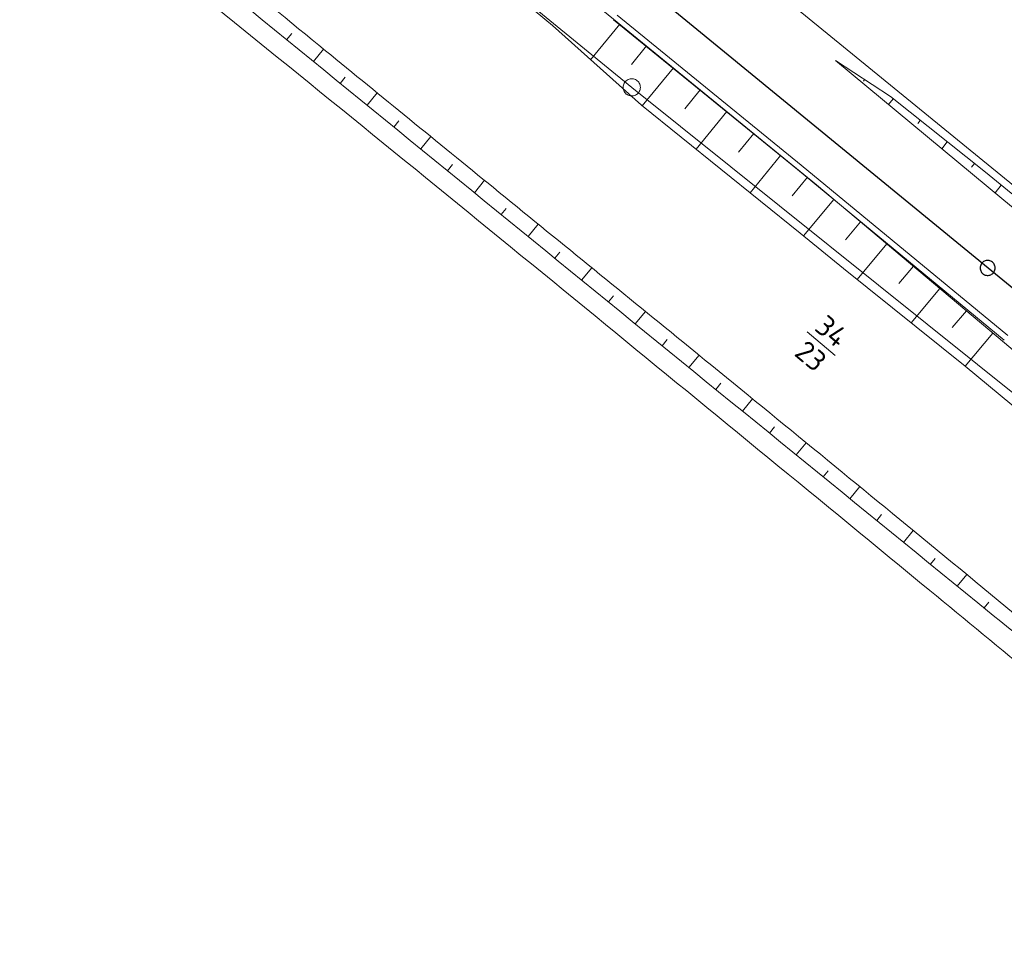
# Model space of a CAD drawing. Header units: metres. Extents: x 3425540 to 3446143, y 5432760 to 5444637.
# Tile 601 of 656: x 3442637 to 3442723, y 5437643 to 5437723. Entities that reach past the tile are written whole.
import ezdxf
from ezdxf.enums import TextEntityAlignment as Align

# ---------------------------------------------------------------- set-up
doc = ezdxf.new("R2010")
doc.units = ezdxf.units.M
for name, color, linetype, lineweight in [('B_Bestand', 9, 'Continuous', 18), ('B_Böschung', 9, 'Continuous', 18), ('B_Flurgrenzen', 9, 'Continuous', 18), ('B_Gleisachse', 9, 'Continuous', 25), ('B_Kilometrierung', 9, 'Continuous', 25), ('Bestand Kabeltröge', 9, 'Continuous', 18)]:
    doc.layers.add(name, color=color, linetype=linetype, lineweight=lineweight)
doc.styles.get("Standard").update_dxf_attribs({"font": 'isocpeur.ttf'})

msp = doc.modelspace()

# ---------------------------------------------------------------- linework, layer by layer
at = {"layer": 'B_Bestand'}
msp.add_line((3442705.72, 5437696.193), (3442708.156, 5437694.149), dxfattribs=at)
at = {"layer": 'B_Böschung'}
for p, q in [((3442689.47, 5437722.871), (3442686.943, 5437719.779)), ((3442660.578, 5437721.515), (3442661.021, 5437722.06)), ((3442662.904, 5437719.62), (3442663.782, 5437720.699)), ((3442691.793, 5437720.973), (3442690.487, 5437719.374)), ((3442694.116, 5437719.075), (3442691.421, 5437715.776)), ((3442665.23, 5437717.725), (3442665.668, 5437718.264)), ((3442710.684, 5437718.059), (3442710.591, 5437717.918)), ((3442696.439, 5437717.177), (3442695.098, 5437715.535)), ((3442667.556, 5437715.831), (3442668.431, 5437716.906)), ((3442713.176, 5437716.391), (3442712.781, 5437715.885)), ((3442698.763, 5437715.28), (3442696.094, 5437712.012)), ((3442669.882, 5437713.936), (3442670.319, 5437714.473)), ((3442715.524, 5437714.523), (3442715.306, 5437714.248)), ((3442672.207, 5437712.041), (3442673.081, 5437713.114)), ((3442701.086, 5437713.382), (3442699.758, 5437711.756)), ((3442717.871, 5437712.654), (3442717.397, 5437712.059)), ((3442703.41, 5437711.484), (3442700.768, 5437708.249)), ((3442674.533, 5437710.146), (3442674.97, 5437710.683)), ((3442720.218, 5437710.785), (3442719.962, 5437710.464)), ((3442676.859, 5437708.252), (3442677.732, 5437709.324)), ((3442705.733, 5437709.586), (3442704.419, 5437707.976)), ((3442722.551, 5437708.9), (3442722.009, 5437708.234)), ((3442708.039, 5437707.667), (3442705.399, 5437704.515)), ((3442679.185, 5437706.357), (3442679.622, 5437706.893)), ((3442681.512, 5437704.462), (3442682.386, 5437705.535)), ((3442710.336, 5437705.737), (3442709.028, 5437704.179)), ((3442712.633, 5437703.807), (3442710.052, 5437700.735)), ((3442683.838, 5437702.568), (3442684.275, 5437703.104)), ((3442686.164, 5437700.673), (3442687.039, 5437701.747)), ((3442714.93, 5437701.877), (3442713.661, 5437700.367)), ((3442717.227, 5437699.947), (3442714.733, 5437696.979)), ((3442688.49, 5437698.778), (3442688.928, 5437699.316)), ((3442690.816, 5437696.883), (3442691.692, 5437697.959)), ((3442719.524, 5437698.017), (3442718.298, 5437696.559)), ((3442721.82, 5437696.087), (3442719.414, 5437693.223)), ((3442693.142, 5437694.989), (3442693.58, 5437695.527)), ((3442695.468, 5437693.094), (3442696.343, 5437694.168)), ((3442697.794, 5437691.199), (3442698.23, 5437691.735)), ((3442700.12, 5437689.304), (3442700.989, 5437690.372)), ((3442702.446, 5437687.41), (3442702.879, 5437687.942)), ((3442704.772, 5437685.515), (3442705.635, 5437686.575)), ((3442707.098, 5437683.621), (3442707.526, 5437684.148)), ((3442709.424, 5437681.727), (3442710.275, 5437682.772)), ((3442711.75, 5437679.832), (3442712.173, 5437680.351)), ((3442714.075, 5437677.937), (3442714.916, 5437678.969)), ((3442716.401, 5437676.042), (3442716.817, 5437676.552)), ((3442718.727, 5437674.148), (3442719.548, 5437675.155)), ((3442721.055, 5437672.255), (3442721.456, 5437672.751))]:
    msp.add_line(p, q, dxfattribs=at)
for points in [[(3442661.469, 5437745.497), (3442679.503, 5437731.013), (3442706.537, 5437708.929), (3442722.836, 5437695.234), (3442735.977, 5437684.072), (3442740.192, 5437680.662), (3442745.214, 5437677.215), (3442751.801, 5437672.459), (3442757.299, 5437668.059), (3442763.53, 5437662.962), (3442767.554, 5437659.158), (3442770.229, 5437656.701), (3442772.393, 5437654.575), (3442772.869, 5437653.841), (3442773.089, 5437653.291), (3442773.053, 5437652.484), (3442772.833, 5437651.568)], [(3442657.193, 5437744.719), (3442666.539, 5437736.909), (3442683.641, 5437722.736), (3442691.338, 5437715.843), (3442705.105, 5437704.755), (3442708.86, 5437701.691), (3442719.416, 5437693.221), (3442728.348, 5437685.825)], [(3442708.175, 5437719.704), (3442712.933, 5437716.585), (3442721.179, 5437710.02), (3442734.33, 5437699.287), (3442744.134, 5437691.285), (3442760.647, 5437678.136), (3442778.159, 5437664.282), (3442795.71, 5437650.075), (3442797.291, 5437648.542)], [(3442708.175, 5437719.704), (3442722.777, 5437707.598), (3442740.609, 5437692.967), (3442760.319, 5437676.741), (3442776.833, 5437663.674), (3442792.873, 5437650.872), (3442796.77, 5437647.63)]]:
    msp.add_lwpolyline(points, dxfattribs=at)
for points, knots in [([(3442766.667, 5437631.646), (3442764.171, 5437633.949), (3442761.675, 5437636.252), (3442759.179, 5437638.555), (3442751.472, 5437645.666), (3442742.947, 5437651.837), (3442734.856, 5437658.508), (3442728.686, 5437663.595), (3442722.521, 5437668.687), (3442716.348, 5437673.77), (3442706.993, 5437681.473), (3442697.614, 5437689.144), (3442688.238, 5437696.82), (3442668.682, 5437712.832), (3442649.052, 5437728.753), (3442629.268, 5437744.485), (3442626.057, 5437747.039), (3442622.739, 5437749.456), (3442619.514, 5437751.991), (3442610.658, 5437758.952), (3442601.871, 5437766.003), (3442593.024, 5437772.975), (3442585.096, 5437779.224), (3442577.029, 5437785.297), (3442569.12, 5437791.571), (3442564.031, 5437795.609), (3442559.213, 5437799.978), (3442554.176, 5437804.081), (3442551.841, 5437805.983), (3442549.493, 5437807.866), (3442547.111, 5437809.71), (3442543.731, 5437812.327), (3442540.297, 5437814.87), (3442536.855, 5437817.404), (3442534.802, 5437818.915), (3442532.67, 5437820.314), (3442530.62, 5437821.83), (3442529.033, 5437823.004), (3442527.473, 5437824.217), (3442525.993, 5437825.521), (3442524.019, 5437827.262), (3442522.045, 5437829.003), (3442520.073, 5437830.745), (3442518.822, 5437831.85), (3442517.572, 5437832.955), (3442516.321, 5437834.06), (3442514.283, 5437835.861), (3442512.121, 5437837.52), (3442510.131, 5437839.376), (3442508.502, 5437840.895), (3442507.018, 5437842.558), (3442505.442, 5437844.13), (3442504.054, 5437845.515), (3442502.66, 5437846.892), (3442501.252, 5437848.258), (3442499.809, 5437849.659), (3442498.252, 5437850.923), (3442496.688, 5437852.199), (3442495.451, 5437853.209), (3442494.154, 5437854.099), (3442492.749, 5437854.889), (3442490.997, 5437855.874), (3442489.161, 5437856.568), (3442487.246, 5437857.141), (3442485.697, 5437857.605), (3442484.154, 5437858.063), (3442482.557, 5437858.204), (3442480.003, 5437858.43), (3442477.445, 5437858.605), (3442474.892, 5437858.824), (3442473.266, 5437858.964), (3442471.641, 5437859.129), (3442470.015, 5437859.262), (3442467.357, 5437859.48), (3442464.674, 5437859.323), (3442462.012, 5437859.074), (3442460.689, 5437858.951), (3442459.379, 5437858.753), (3442458.073, 5437858.511), (3442456.579, 5437858.235), (3442455.136, 5437857.715), (3442453.633, 5437857.51), (3442451.929, 5437857.278), (3442450.211, 5437857.156), (3442448.506, 5437856.947), (3442447.108, 5437856.776), (3442445.718, 5437856.533), (3442444.317, 5437856.384), (3442443.467, 5437856.294), (3442442.608, 5437856.351), (3442441.753, 5437856.322), (3442441.313, 5437856.308), (3442440.877, 5437856.346), (3442440.44, 5437856.197), (3442440.29, 5437856.146), (3442440.229, 5437855.958), (3442440.19, 5437855.821), (3442440.14, 5437855.646), (3442440.148, 5437855.411), (3442440.315, 5437855.258), (3442440.51, 5437855.08), (3442440.716, 5437855.029), (3442440.94, 5437855.008), (3442441.565, 5437854.95), (3442442.193, 5437854.889), (3442442.816, 5437854.946), (3442443.65, 5437855.023), (3442444.483, 5437855.124), (3442445.317, 5437855.196), (3442446.67, 5437855.313), (3442448.037, 5437855.304), (3442449.381, 5437855.509), (3442450.344, 5437855.657), (3442451.3, 5437855.838), (3442452.258, 5437856.009), (3442453.3, 5437856.196), (3442454.342, 5437856.383), (3442455.384, 5437856.572), (3442456.828, 5437856.835), (3442458.253, 5437857.176), (3442459.698, 5437857.448), (3442461.373, 5437857.764), (3442463.063, 5437857.962), (3442464.763, 5437858.073), (3442465.763, 5437858.139), (3442466.764, 5437858.151), (3442467.764, 5437858.136), (3442469.911, 5437858.104), (3442472.059, 5437858.039), (3442474.205, 5437857.886), (3442476.194, 5437857.745), (3442478.168, 5437857.518), (3442480.145, 5437857.26), (3442481.509, 5437857.082), (3442482.859, 5437856.844), (3442484.209, 5437856.572), (3442485.739, 5437856.264), (3442487.228, 5437855.827), (3442488.711, 5437855.321), (3442490.275, 5437854.787), (3442491.762, 5437854.121), (3442493.213, 5437853.319), (3442494.05, 5437852.856), (3442494.847, 5437852.353), (3442495.589, 5437851.756), (3442496.838, 5437850.751), (3442498.054, 5437849.726), (3442499.215, 5437848.628), (3442500.458, 5437847.452), (3442501.694, 5437846.272), (3442502.904, 5437845.063), (3442504.574, 5437843.396), (3442506.165, 5437841.654), (3442507.844, 5437839.996), (3442509.366, 5437838.493), (3442510.915, 5437837.018), (3442512.533, 5437835.618), (3442515.533, 5437833.023), (3442518.554, 5437830.455), (3442521.576, 5437827.885), (3442523.819, 5437825.978), (3442526.029, 5437824.033), (3442528.329, 5437822.193), (3442531.792, 5437819.423), (3442535.521, 5437817.009), (3442539.085, 5437814.374), (3442542.045, 5437812.186), (3442545.032, 5437810.035), (3442547.933, 5437807.767), (3442551.39, 5437805.066), (3442554.743, 5437802.24), (3442558.125, 5437799.448), (3442563.135, 5437795.313), (3442568.032, 5437791.041), (3442573.069, 5437786.938), (3442576.209, 5437784.38), (3442579.597, 5437782.138), (3442582.792, 5437779.652), (3442586.452, 5437776.805), (3442589.909, 5437773.693), (3442593.609, 5437770.895), (3442597.457, 5437767.986), (3442601.506, 5437765.348), (3442605.364, 5437762.451), (3442608.081, 5437760.411), (3442610.781, 5437758.349), (3442613.475, 5437756.279), (3442615.37, 5437754.823), (3442617.123, 5437753.176), (3442619.103, 5437751.838), (3442620.77, 5437750.712), (3442622.438, 5437749.586), (3442624.105, 5437748.46)], [0, 0, 0, 0, 0.016185, 0.016185, 0.016185, 0.066162, 0.066162, 0.066162, 0.10427, 0.10427, 0.10427, 0.162018, 0.162018, 0.162018, 0.282471, 0.282471, 0.282471, 0.302023, 0.302023, 0.302023, 0.355708, 0.355708, 0.355708, 0.403818, 0.403818, 0.403818, 0.434778, 0.434778, 0.434778, 0.449128, 0.449128, 0.449128, 0.469496, 0.469496, 0.469496, 0.481642, 0.481642, 0.481642, 0.491045, 0.491045, 0.491045, 0.503587, 0.503587, 0.503587, 0.51154, 0.51154, 0.51154, 0.524502, 0.524502, 0.524502, 0.53511, 0.53511, 0.53511, 0.544454, 0.544454, 0.544454, 0.554033, 0.554033, 0.554033, 0.56161, 0.56161, 0.56161, 0.571056, 0.571056, 0.571056, 0.578694, 0.578694, 0.578694, 0.59091, 0.59091, 0.59091, 0.598688, 0.598688, 0.598688, 0.611405, 0.611405, 0.611405, 0.617726, 0.617726, 0.617726, 0.624956, 0.624956, 0.624956, 0.63315, 0.63315, 0.63315, 0.639864, 0.639864, 0.639864, 0.643939, 0.643939, 0.643939, 0.646034, 0.646034, 0.646034, 0.646751, 0.646751, 0.646751, 0.647667, 0.647667, 0.647667, 0.648737, 0.648737, 0.648737, 0.651719, 0.651719, 0.651719, 0.655711, 0.655711, 0.655711, 0.662186, 0.662186, 0.662186, 0.666825, 0.666825, 0.666825, 0.671871, 0.671871, 0.671871, 0.678864, 0.678864, 0.678864, 0.686971, 0.686971, 0.686971, 0.691739, 0.691739, 0.691739, 0.701979, 0.701979, 0.701979, 0.711468, 0.711468, 0.711468, 0.718015, 0.718015, 0.718015, 0.725438, 0.725438, 0.725438, 0.733265, 0.733265, 0.733265, 0.737783, 0.737783, 0.737783, 0.74539, 0.74539, 0.74539, 0.75354, 0.75354, 0.75354, 0.764782, 0.764782, 0.764782, 0.774972, 0.774972, 0.774972, 0.793874, 0.793874, 0.793874, 0.807904, 0.807904, 0.807904, 0.829029, 0.829029, 0.829029, 0.846571, 0.846571, 0.846571, 0.86747, 0.86747, 0.86747, 0.89843, 0.89843, 0.89843, 0.917731, 0.917731, 0.917731, 0.93984, 0.93984, 0.93984, 0.962832, 0.962832, 0.962832, 0.979023, 0.979023, 0.979023, 0.990412, 0.990412, 0.990412, 1, 1, 1, 1]), ([(3442642.038, 5437739.58), (3442642.004, 5437739.389), (3442641.97, 5437739.197), (3442641.936, 5437739.005), (3442641.89, 5437738.745), (3442642.004, 5437738.466), (3442642.161, 5437738.246), (3442642.344, 5437737.99), (3442642.529, 5437737.753), (3442642.715, 5437737.507), (3442642.871, 5437737.301), (3442643.027, 5437737.096), (3442643.187, 5437736.892), (3442643.332, 5437736.708), (3442643.528, 5437736.564), (3442643.741, 5437736.461), (3442643.995, 5437736.339), (3442644.266, 5437736.268), (3442644.52, 5437736.153), (3442644.804, 5437736.025), (3442645.094, 5437735.909), (3442645.361, 5437735.743), (3442646.001, 5437735.346), (3442646.595, 5437734.896), (3442647.183, 5437734.432), (3442647.767, 5437733.971), (3442648.354, 5437733.514), (3442648.926, 5437733.037), (3442650.844, 5437731.439), (3442652.741, 5437729.817), (3442654.664, 5437728.225), (3442657.755, 5437725.666), (3442660.841, 5437723.099), (3442663.95, 5437720.561), (3442668.8, 5437716.603), (3442673.651, 5437712.647), (3442678.505, 5437708.694), (3442683.984, 5437704.232), (3442689.466, 5437699.774), (3442694.944, 5437695.311), (3442701.642, 5437689.854), (3442708.322, 5437684.374), (3442715.004, 5437678.897), (3442718.538, 5437676.001), (3442722.055, 5437673.084), (3442725.576, 5437670.172), (3442726.272, 5437669.597), (3442726.956, 5437669.009), (3442727.648, 5437668.428), (3442727.999, 5437668.134), (3442728.358, 5437667.856), (3442728.735, 5437667.586), (3442728.969, 5437667.419), (3442729.235, 5437667.314), (3442729.514, 5437667.238), (3442729.86, 5437667.145), (3442730.208, 5437667.1), (3442730.56, 5437667.073), (3442730.785, 5437667.056), (3442731.014, 5437667.032), (3442731.237, 5437667.073), (3442731.605, 5437667.141), (3442731.963, 5437667.243), (3442732.324, 5437667.34), (3442732.718, 5437667.447), (3442733.107, 5437667.552), (3442733.493, 5437667.689), (3442733.902, 5437667.835), (3442734.249, 5437668.097), (3442734.58, 5437668.387), (3442735.092, 5437668.837), (3442735.557, 5437669.301), (3442735.954, 5437669.843), (3442736.327, 5437670.352), (3442736.665, 5437670.87), (3442737, 5437671.403), (3442737.26, 5437671.818), (3442737.499, 5437672.223), (3442737.718, 5437672.675), (3442737.88, 5437673.009), (3442737.959, 5437673.365), (3442737.985, 5437673.721), (3442738.009, 5437674.047), (3442737.977, 5437674.38), (3442737.923, 5437674.706), (3442737.874, 5437675), (3442737.837, 5437675.297), (3442737.698, 5437675.567), (3442737.526, 5437675.903), (3442737.33, 5437676.206), (3442737.123, 5437676.511), (3442736.797, 5437676.991), (3442736.464, 5437677.464), (3442736.139, 5437677.943), (3442735.97, 5437678.193), (3442735.816, 5437678.452), (3442735.646, 5437678.702), (3442735.485, 5437678.939), (3442735.3, 5437679.166), (3442735.072, 5437679.338), (3442734.763, 5437679.571), (3442734.455, 5437679.804), (3442734.146, 5437680.036)], [0, 0, 0, 0, 0.004374, 0.004374, 0.004374, 0.010302, 0.010302, 0.010302, 0.017219, 0.017219, 0.017219, 0.023025, 0.023025, 0.023025, 0.028282, 0.028282, 0.028282, 0.034556, 0.034556, 0.034556, 0.041563, 0.041563, 0.041563, 0.058374, 0.058374, 0.058374, 0.075093, 0.075093, 0.075093, 0.131178, 0.131178, 0.131178, 0.22135, 0.22135, 0.22135, 0.361995, 0.361995, 0.361995, 0.52075, 0.52075, 0.52075, 0.714867, 0.714867, 0.714867, 0.817525, 0.817525, 0.817525, 0.837808, 0.837808, 0.837808, 0.848106, 0.848106, 0.848106, 0.854496, 0.854496, 0.854496, 0.862426, 0.862426, 0.862426, 0.867496, 0.867496, 0.867496, 0.875879, 0.875879, 0.875879, 0.885016, 0.885016, 0.885016, 0.894691, 0.894691, 0.894691, 0.909684, 0.909684, 0.909684, 0.92375, 0.92375, 0.92375, 0.934689, 0.934689, 0.934689, 0.942774, 0.942774, 0.942774, 0.950166, 0.950166, 0.950166, 0.95683, 0.95683, 0.95683, 0.965109, 0.965109, 0.965109, 0.978121, 0.978121, 0.978121, 0.984899, 0.984899, 0.984899, 0.991315, 0.991315, 0.991315, 1, 1, 1, 1]), ([(3442639.644, 5437738.567), (3442643.773, 5437735.204), (3442647.903, 5437731.84), (3442652.032, 5437728.476), (3442674.859, 5437709.882), (3442697.686, 5437691.288), (3442720.513, 5437672.693), (3442724.051, 5437669.811), (3442727.613, 5437666.962), (3442731.176, 5437664.105), (3442731.37, 5437663.95), (3442731.57, 5437663.794), (3442731.811, 5437663.715), (3442731.973, 5437663.662), (3442732.138, 5437663.654), (3442732.304, 5437663.633), (3442732.618, 5437663.594), (3442732.934, 5437663.54), (3442733.247, 5437663.551), (3442733.592, 5437663.563), (3442733.922, 5437663.706), (3442734.252, 5437663.838), (3442734.646, 5437663.996), (3442735.014, 5437664.163), (3442735.38, 5437664.372), (3442736.051, 5437664.756), (3442736.669, 5437665.184), (3442737.226, 5437665.726), (3442737.845, 5437666.329), (3442738.361, 5437666.985), (3442738.843, 5437667.692), (3442739.219, 5437668.245), (3442739.552, 5437668.804), (3442739.869, 5437669.395), (3442740.149, 5437669.918), (3442740.383, 5437670.436), (3442740.545, 5437671.016), (3442740.647, 5437671.384), (3442740.658, 5437671.756), (3442740.648, 5437672.124), (3442740.638, 5437672.494), (3442740.596, 5437672.864), (3442740.504, 5437673.232), (3442740.299, 5437674.05), (3442740.035, 5437674.823), (3442739.561, 5437675.523), (3442739.128, 5437676.163), (3442738.658, 5437676.729), (3442738.146, 5437677.287), (3442737.791, 5437677.674), (3442737.436, 5437678.052), (3442737.059, 5437678.416), (3442736.793, 5437678.673), (3442736.511, 5437678.906), (3442736.218, 5437679.134), (3442735.937, 5437679.353), (3442735.654, 5437679.588), (3442735.316, 5437679.688), (3442734.926, 5437679.804), (3442734.536, 5437679.92), (3442734.146, 5437680.036)], [0, 0, 0, 0, 0.111749, 0.111749, 0.111749, 0.729496, 0.729496, 0.729496, 0.825253, 0.825253, 0.825253, 0.830465, 0.830465, 0.830465, 0.83396, 0.83396, 0.83396, 0.840581, 0.840581, 0.840581, 0.847891, 0.847891, 0.847891, 0.856619, 0.856619, 0.856619, 0.872631, 0.872631, 0.872631, 0.890434, 0.890434, 0.890434, 0.90434, 0.90434, 0.90434, 0.916623, 0.916623, 0.916623, 0.924406, 0.924406, 0.924406, 0.93222, 0.93222, 0.93222, 0.949548, 0.949548, 0.949548, 0.965364, 0.965364, 0.965364, 0.976325, 0.976325, 0.976325, 0.984059, 0.984059, 0.984059, 0.991463, 0.991463, 0.991463, 1, 1, 1, 1])]:
    msp.add_open_spline(points, degree=3, knots=knots, dxfattribs=at)
at = {"layer": 'B_Flurgrenzen'}
for p, q in [((3442690.506, 5437717.382), (3442655.893, 5437745.656)), ((3442699.488, 5437728.566), (3442778.159, 5437664.282)), ((3442743.08, 5437675.245), (3442690.506, 5437717.382))]:
    msp.add_line(p, q, dxfattribs=at)
msp.add_lwpolyline([(3442691.256, 5437717.382), (3442691.25, 5437717.476), (3442691.232, 5437717.565), (3442691.203, 5437717.66), (3442691.162, 5437717.742), (3442691.108, 5437717.819), (3442691.049, 5437717.896), (3442690.984, 5437717.961), (3442690.908, 5437718.014), (3442690.825, 5437718.061), (3442690.736, 5437718.091), (3442690.648, 5437718.114), (3442690.553, 5437718.126), (3442690.459, 5437718.126), (3442690.364, 5437718.114), (3442690.276, 5437718.091), (3442690.187, 5437718.061), (3442690.104, 5437718.014), (3442690.028, 5437717.961), (3442689.963, 5437717.896), (3442689.904, 5437717.819), (3442689.85, 5437717.742), (3442689.809, 5437717.66), (3442689.78, 5437717.565), (3442689.762, 5437717.476), (3442689.756, 5437717.382), (3442689.762, 5437717.288), (3442689.78, 5437717.199), (3442689.809, 5437717.104), (3442689.85, 5437717.022), (3442689.904, 5437716.945), (3442689.963, 5437716.868), (3442690.028, 5437716.803), (3442690.104, 5437716.75), (3442690.187, 5437716.703), (3442690.276, 5437716.673), (3442690.364, 5437716.65), (3442690.459, 5437716.638), (3442690.553, 5437716.638), (3442690.648, 5437716.65), (3442690.736, 5437716.673), (3442690.825, 5437716.703), (3442690.908, 5437716.75), (3442690.984, 5437716.803), (3442691.049, 5437716.868), (3442691.108, 5437716.945), (3442691.162, 5437717.022), (3442691.203, 5437717.104), (3442691.232, 5437717.199), (3442691.25, 5437717.288), (3442691.256, 5437717.382)], dxfattribs=at)
at = {"layer": 'B_Gleisachse'}
msp.add_line((3442434.905, 5437936.765), (3443148.544, 5437351.31), dxfattribs=at)
at = {"layer": 'B_Kilometrierung'}
msp.add_lwpolyline([(3442722.016, 5437701.73), (3442722.011, 5437701.812), (3442721.996, 5437701.894), (3442721.97, 5437701.971), (3442721.934, 5437702.042), (3442721.893, 5437702.114), (3442721.842, 5437702.175), (3442721.781, 5437702.232), (3442721.714, 5437702.278), (3442721.642, 5437702.319), (3442721.566, 5437702.349), (3442721.489, 5437702.37), (3442721.407, 5437702.38), (3442721.325, 5437702.38), (3442721.243, 5437702.37), (3442721.166, 5437702.349), (3442721.09, 5437702.319), (3442721.018, 5437702.278), (3442720.951, 5437702.232), (3442720.89, 5437702.175), (3442720.839, 5437702.114), (3442720.798, 5437702.042), (3442720.762, 5437701.971), (3442720.736, 5437701.894), (3442720.721, 5437701.812), (3442720.716, 5437701.73), (3442720.721, 5437701.648), (3442720.736, 5437701.566), (3442720.762, 5437701.489), (3442720.798, 5437701.418), (3442720.839, 5437701.346), (3442720.89, 5437701.285), (3442720.951, 5437701.228), (3442721.018, 5437701.182), (3442721.09, 5437701.141), (3442721.166, 5437701.111), (3442721.243, 5437701.09), (3442721.325, 5437701.08), (3442721.407, 5437701.08), (3442721.489, 5437701.09), (3442721.566, 5437701.111), (3442721.642, 5437701.141), (3442721.714, 5437701.182), (3442721.781, 5437701.228), (3442721.842, 5437701.285), (3442721.893, 5437701.346), (3442721.934, 5437701.418), (3442721.97, 5437701.489), (3442721.996, 5437701.566), (3442722.011, 5437701.648), (3442722.016, 5437701.73)], dxfattribs=at)
at = {"layer": 'Bestand Kabeltröge'}
for p, q in [((3442688.924, 5437723.247), (3442704.873, 5437710.258)), ((3442689.24, 5437723.635), (3442705.189, 5437710.646)), ((3442704.872, 5437710.259), (3442722.811, 5437695.478)), ((3442705.19, 5437710.645), (3442723.129, 5437695.864))]:
    msp.add_line(p, q, dxfattribs=at)

# ---------------------------------------------------------------- texts
at = {"layer": 'B_Flurgrenzen'}
msp.add_text('34', height=1.8, rotation=319.98753, dxfattribs=at).set_placement((3442707.261, 5437695.554), align=Align.CENTER)
msp.add_text('23', height=1.8, rotation=319.98753, dxfattribs=at).set_placement((3442706.617, 5437694.788), align=Align.TOP_CENTER)

doc.saveas('drawing.dxf')
